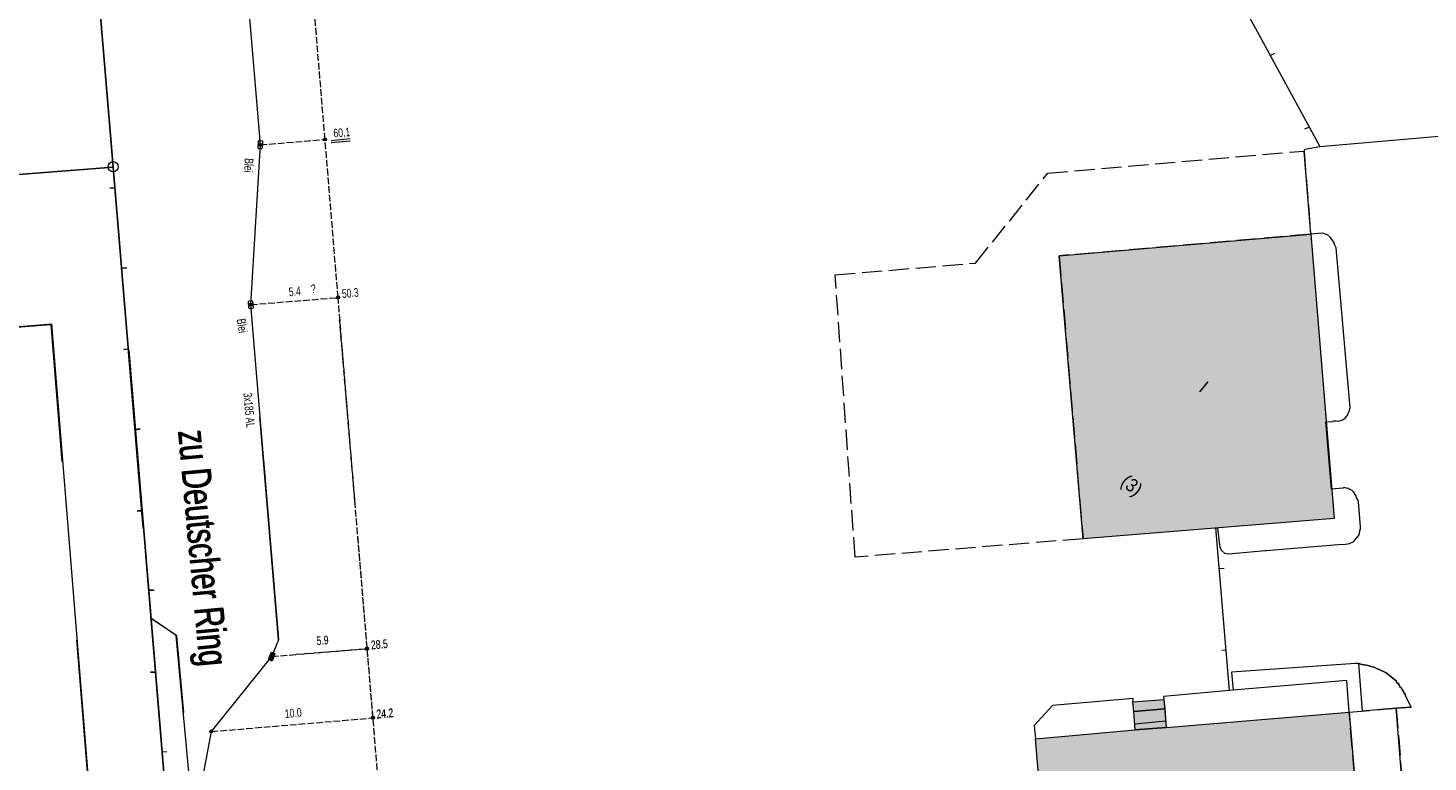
# Model space of a CAD drawing. Header units: metres. Extents: x -740 to 758, y -633 to 854.
# Tile 770 of 1056: x -229 to -143, y 136 to 182. Entities that reach past the tile are written whole.
import ezdxf

# ---------------------------------------------------------------- set-up
doc = ezdxf.new("R2010")
doc.units = ezdxf.units.M
doc.header["$MEASUREMENT"] = 0
doc.linetypes.add('1248_416', pattern=[1.664, 1.248, -0.416])
doc.linetypes.add('416_125', pattern=[0.5408, 0.416, -0.1248])
for name, color, linetype in [('Gis.LOVION', 7, 'Continuous'), ('Grundkarte.LOVION', 7, 'Continuous'), ('Grundkarte_Text.LOVION', 7, 'Continuous'), ('Strom.LOVION', 7, 'Continuous'), ('StromBemass.LOVION', 7, 'Continuous')]:
    doc.layers.add(name, color=color, linetype=linetype)
doc.styles.add('ERSTELLTER_STIL_1', font='arial.ttf')

msp = doc.modelspace()

# ---------------------------------------------------------------- hatches: boundary and pattern name
at = {"layer": 'Grundkarte.LOVION', "linetype": 'Continuous', "lineweight": 18}
for color, points in [(9, [(-163.979, 150.063), (-148.466, 151.313), (-149.917, 168.875), (-165.451, 167.534)]), (254, [(-158.933, 139.561), (-158.99, 140.147), (-160.896, 139.99), (-160.839, 139.404)]), (9, [(-180.476, 116.559), (-143.067, 85.813), (-145.717, 117.445), (-145.81, 118.707), (-145.828, 118.883), (-147.533, 139.346), (-158.85, 138.417), (-160.756, 138.26), (-166.91, 137.717), (-165.256, 117.781)]), (254, [(-158.85, 138.417), (-158.933, 139.561), (-160.839, 139.404), (-160.756, 138.26)])]:
    msp.add_hatch(color=color, dxfattribs=at).paths.add_polyline_path(points)
at = {"layer": 'Strom.LOVION', "linetype": 'Continuous', "lineweight": 13}
msp.add_hatch(color=7, dxfattribs=at).paths.add_polyline_path([(-214.117, 143.012), (-214.261, 142.673), (-214.252, 142.585), (-214.223, 142.588), (-214.114, 142.525), (-214.055, 142.531), (-214.029, 142.563), (-213.9, 142.915), (-213.887, 142.931), (-213.89, 142.96), (-213.938, 143), (-214.045, 143.034), (-214.061, 143.047), (-214.12, 143.041)])
at = {"layer": 'StromBemass.LOVION', "linetype": 'Continuous', "lineweight": 13}
for points in [[(-210.726, 174.667), (-210.72, 174.676), (-210.714, 174.686), (-210.71, 174.697), (-210.707, 174.708), (-210.706, 174.72), (-210.706, 174.731), (-210.707, 174.743), (-210.71, 174.754), (-210.714, 174.765), (-210.72, 174.775), (-210.727, 174.785), (-210.735, 174.793), (-210.744, 174.8), (-210.754, 174.807), (-210.764, 174.812), (-210.775, 174.815), (-210.787, 174.817), (-210.798, 174.818), (-210.81, 174.817), (-210.821, 174.815), (-210.832, 174.811), (-210.843, 174.806), (-210.853, 174.8), (-210.862, 174.793), (-210.869, 174.784), (-210.876, 174.775), (-210.882, 174.765), (-210.886, 174.754), (-210.889, 174.742), (-210.89, 174.731), (-210.89, 174.719), (-210.889, 174.708), (-210.886, 174.696), (-210.882, 174.686), (-210.876, 174.676), (-210.869, 174.666), (-210.861, 174.658), (-210.852, 174.65), (-210.842, 174.644), (-210.832, 174.639), (-210.821, 174.636), (-210.809, 174.634), (-210.798, 174.633), (-210.786, 174.634), (-210.775, 174.636), (-210.764, 174.639), (-210.753, 174.644), (-210.743, 174.651), (-210.734, 174.658)], [(-214.714, 174.334), (-214.707, 174.344), (-214.701, 174.354), (-214.697, 174.365), (-214.694, 174.377), (-214.692, 174.389), (-214.692, 174.401), (-214.694, 174.412), (-214.697, 174.424), (-214.701, 174.435), (-214.707, 174.445), (-214.714, 174.455), (-214.722, 174.464), (-214.731, 174.471), (-214.741, 174.477), (-214.752, 174.483), (-214.763, 174.486), (-214.775, 174.488), (-214.787, 174.489), (-214.799, 174.488), (-214.81, 174.486), (-214.822, 174.482), (-214.832, 174.477), (-214.842, 174.471), (-214.852, 174.463), (-214.86, 174.454), (-214.867, 174.445), (-214.872, 174.434), (-214.877, 174.423), (-214.88, 174.412), (-214.881, 174.4), (-214.881, 174.388), (-214.879, 174.376), (-214.876, 174.365), (-214.872, 174.354), (-214.866, 174.343), (-214.859, 174.334), (-214.851, 174.325), (-214.842, 174.318), (-214.832, 174.311), (-214.821, 174.306), (-214.81, 174.303), (-214.798, 174.301), (-214.786, 174.3), (-214.774, 174.301), (-214.763, 174.303), (-214.751, 174.307), (-214.741, 174.312), (-214.731, 174.318), (-214.722, 174.326)], [(-215.297, 164.459), (-215.29, 164.469), (-215.285, 164.479), (-215.28, 164.49), (-215.277, 164.501), (-215.276, 164.513), (-215.276, 164.525), (-215.278, 164.536), (-215.281, 164.548), (-215.285, 164.558), (-215.291, 164.569), (-215.297, 164.578), (-215.305, 164.587), (-215.315, 164.594), (-215.324, 164.6), (-215.335, 164.605), (-215.346, 164.609), (-215.358, 164.611), (-215.369, 164.612), (-215.381, 164.611), (-215.393, 164.609), (-215.404, 164.605), (-215.414, 164.6), (-215.424, 164.594), (-215.433, 164.586), (-215.441, 164.578), (-215.448, 164.568), (-215.453, 164.558), (-215.458, 164.547), (-215.461, 164.536), (-215.462, 164.524), (-215.462, 164.512), (-215.461, 164.501), (-215.458, 164.489), (-215.453, 164.479), (-215.448, 164.468), (-215.441, 164.459), (-215.433, 164.45), (-215.424, 164.443), (-215.414, 164.437), (-215.403, 164.432), (-215.392, 164.428), (-215.38, 164.426), (-215.369, 164.425), (-215.357, 164.426), (-215.346, 164.428), (-215.334, 164.432), (-215.324, 164.437), (-215.314, 164.443), (-215.305, 164.451)], [(-209.912, 164.912), (-209.905, 164.921), (-209.9, 164.931), (-209.895, 164.942), (-209.893, 164.954), (-209.891, 164.965), (-209.891, 164.977), (-209.893, 164.989), (-209.896, 165), (-209.9, 165.011), (-209.906, 165.021), (-209.913, 165.031), (-209.921, 165.039), (-209.93, 165.047), (-209.94, 165.053), (-209.95, 165.058), (-209.961, 165.061), (-209.973, 165.064), (-209.985, 165.064), (-209.996, 165.064), (-210.008, 165.061), (-210.019, 165.058), (-210.03, 165.053), (-210.04, 165.046), (-210.049, 165.039), (-210.057, 165.03), (-210.063, 165.021), (-210.069, 165.01), (-210.073, 164.999), (-210.076, 164.988), (-210.078, 164.976), (-210.078, 164.965), (-210.076, 164.953), (-210.073, 164.942), (-210.069, 164.931), (-210.063, 164.921), (-210.056, 164.911), (-210.048, 164.903), (-210.039, 164.895), (-210.029, 164.889), (-210.018, 164.884), (-210.007, 164.88), (-209.996, 164.878), (-209.984, 164.878), (-209.972, 164.878), (-209.961, 164.881), (-209.95, 164.884), (-209.939, 164.889), (-209.929, 164.896), (-209.92, 164.903)], [(-214.005, 142.726), (-213.998, 142.735), (-213.992, 142.746), (-213.988, 142.757), (-213.985, 142.768), (-213.984, 142.78), (-213.984, 142.792), (-213.985, 142.803), (-213.988, 142.815), (-213.992, 142.826), (-213.998, 142.836), (-214.005, 142.846), (-214.013, 142.854), (-214.022, 142.862), (-214.032, 142.868), (-214.043, 142.873), (-214.054, 142.877), (-214.066, 142.879), (-214.078, 142.88), (-214.09, 142.879), (-214.101, 142.877), (-214.112, 142.873), (-214.123, 142.868), (-214.133, 142.862), (-214.142, 142.854), (-214.15, 142.845), (-214.157, 142.836), (-214.163, 142.825), (-214.167, 142.814), (-214.17, 142.803), (-214.172, 142.791), (-214.171, 142.779), (-214.17, 142.768), (-214.167, 142.756), (-214.163, 142.745), (-214.157, 142.735), (-214.15, 142.725), (-214.142, 142.717), (-214.133, 142.709), (-214.123, 142.703), (-214.112, 142.698), (-214.101, 142.694), (-214.089, 142.692), (-214.077, 142.691), (-214.065, 142.692), (-214.054, 142.694), (-214.043, 142.698), (-214.032, 142.703), (-214.022, 142.71), (-214.013, 142.717)], [(-208.133, 143.212), (-208.126, 143.222), (-208.12, 143.232), (-208.116, 143.243), (-208.113, 143.255), (-208.111, 143.267), (-208.111, 143.278), (-208.113, 143.29), (-208.116, 143.302), (-208.12, 143.313), (-208.126, 143.323), (-208.133, 143.333), (-208.141, 143.342), (-208.151, 143.349), (-208.161, 143.356), (-208.172, 143.361), (-208.183, 143.364), (-208.195, 143.366), (-208.207, 143.367), (-208.218, 143.366), (-208.23, 143.364), (-208.242, 143.36), (-208.252, 143.355), (-208.262, 143.349), (-208.272, 143.341), (-208.28, 143.333), (-208.287, 143.323), (-208.292, 143.312), (-208.297, 143.301), (-208.3, 143.29), (-208.301, 143.278), (-208.301, 143.266), (-208.3, 143.254), (-208.297, 143.243), (-208.292, 143.231), (-208.286, 143.221), (-208.279, 143.211), (-208.271, 143.203), (-208.262, 143.195), (-208.252, 143.189), (-208.241, 143.184), (-208.23, 143.18), (-208.218, 143.178), (-208.206, 143.177), (-208.194, 143.178), (-208.182, 143.18), (-208.171, 143.184), (-208.16, 143.189), (-208.15, 143.195), (-208.141, 143.203)], [(-208.122, 143.232), (-208.115, 143.241), (-208.109, 143.251), (-208.105, 143.262), (-208.102, 143.274), (-208.101, 143.285), (-208.101, 143.297), (-208.102, 143.308), (-208.105, 143.32), (-208.109, 143.33), (-208.115, 143.341), (-208.122, 143.35), (-208.13, 143.358), (-208.139, 143.366), (-208.149, 143.372), (-208.159, 143.377), (-208.17, 143.381), (-208.182, 143.383), (-208.194, 143.383), (-208.205, 143.383), (-208.217, 143.38), (-208.228, 143.377), (-208.238, 143.372), (-208.248, 143.366), (-208.257, 143.358), (-208.265, 143.35), (-208.272, 143.34), (-208.277, 143.33), (-208.281, 143.319), (-208.284, 143.308), (-208.286, 143.296), (-208.286, 143.285), (-208.284, 143.273), (-208.281, 143.262), (-208.277, 143.251), (-208.271, 143.241), (-208.264, 143.231), (-208.256, 143.223), (-208.247, 143.215), (-208.238, 143.209), (-208.227, 143.204), (-208.216, 143.201), (-208.205, 143.199), (-208.193, 143.198), (-208.181, 143.199), (-208.17, 143.201), (-208.159, 143.205), (-208.148, 143.21), (-208.138, 143.216), (-208.13, 143.223)], [(-207.754, 138.956), (-207.747, 138.966), (-207.741, 138.976), (-207.737, 138.987), (-207.734, 138.999), (-207.732, 139.011), (-207.732, 139.023), (-207.734, 139.035), (-207.737, 139.047), (-207.742, 139.058), (-207.747, 139.068), (-207.754, 139.078), (-207.763, 139.087), (-207.772, 139.094), (-207.782, 139.101), (-207.793, 139.106), (-207.804, 139.109), (-207.816, 139.111), (-207.828, 139.112), (-207.84, 139.111), (-207.852, 139.109), (-207.863, 139.105), (-207.874, 139.1), (-207.884, 139.094), (-207.893, 139.086), (-207.902, 139.077), (-207.909, 139.068), (-207.914, 139.057), (-207.919, 139.046), (-207.922, 139.034), (-207.923, 139.022), (-207.923, 139.01), (-207.921, 138.999), (-207.918, 138.987), (-207.914, 138.976), (-207.908, 138.965), (-207.901, 138.956), (-207.893, 138.947), (-207.884, 138.939), (-207.873, 138.933), (-207.863, 138.928), (-207.851, 138.924), (-207.839, 138.922), (-207.827, 138.921), (-207.815, 138.922), (-207.804, 138.924), (-207.792, 138.928), (-207.781, 138.933), (-207.771, 138.94), (-207.762, 138.947)], [(-217.731, 138.112), (-217.725, 138.122), (-217.719, 138.132), (-217.715, 138.143), (-217.712, 138.155), (-217.71, 138.167), (-217.71, 138.178), (-217.712, 138.19), (-217.715, 138.202), (-217.719, 138.213), (-217.725, 138.223), (-217.732, 138.233), (-217.74, 138.241), (-217.749, 138.249), (-217.759, 138.255), (-217.77, 138.26), (-217.781, 138.264), (-217.793, 138.266), (-217.805, 138.267), (-217.817, 138.266), (-217.828, 138.264), (-217.84, 138.26), (-217.85, 138.255), (-217.86, 138.248), (-217.869, 138.241), (-217.877, 138.232), (-217.884, 138.223), (-217.89, 138.212), (-217.894, 138.201), (-217.897, 138.19), (-217.899, 138.178), (-217.899, 138.166), (-217.897, 138.154), (-217.894, 138.143), (-217.89, 138.132), (-217.884, 138.121), (-217.877, 138.112), (-217.869, 138.103), (-217.86, 138.096), (-217.85, 138.089), (-217.839, 138.084), (-217.828, 138.081), (-217.816, 138.078), (-217.804, 138.078), (-217.792, 138.079), (-217.781, 138.081), (-217.769, 138.084), (-217.759, 138.09), (-217.749, 138.096), (-217.74, 138.104)]]:
    msp.add_hatch(color=7, dxfattribs=at).paths.add_polyline_path(points)

# ---------------------------------------------------------------- linework, layer by layer
at = {"layer": 'Grundkarte.LOVION', "color": 253, "linetype": 'Continuous', "lineweight": 18}
for points in [[(-325.539, 235.782), (-308.524, 234.667), (-307.421, 221.268), (-307.413, 220.885), (-307.421, 221.268), (-308.524, 234.667), (-310.218, 256.521), (-311.188, 269.165), (-305.736, 267.215), (-287.422, 260.671), (-252.082, 249.88), (-229.912, 245.013), (-223.878, 173.014), (-246.993, 171.227)], [(-246.993, 171.227), (-223.878, 173.014), (-222.021, 150.704), (-223.878, 173.014), (-229.912, 245.013), (-213.269, 241.35), (-195.814, 235.136), (-156.128, 216.465)], [(-143, 118.982), (-144.632, 139.6), (-143.721, 139.659), (-144.056, 140.366), (-144.094, 140.45), (-144.164, 140.562), (-144.202, 140.647), (-144.272, 140.758), (-144.31, 140.843), (-144.406, 140.922), (-144.444, 141.007), (-144.514, 141.119), (-144.61, 141.198), (-144.648, 141.283), (-145.259, 141.785), (-145.724, 142.005), (-145.847, 142.052), (-146.002, 142.126), (-146.183, 142.167), (-146.306, 142.214), (-146.487, 142.256), (-146.636, 142.271), (-146.818, 142.312), (-146.941, 142.359), (-147.148, 142.369), (-154.81, 141.826), (-154.701, 140.714), (-154.935, 140.691), (-155.77, 150.747), (-155.68, 150.726), (-155.533, 149.529), (-155.425, 149.333), (-155.232, 149.174), (-154.992, 149.138), (-152.735, 149.329), (-152.677, 149.335), (-148.221, 149.712), (-147.779, 149.725), (-147.518, 149.78), (-147.264, 149.894), (-146.92, 150.312), (-146.899, 150.403), (-146.885, 150.552), (-146.837, 150.675), (-146.849, 150.792), (-146.971, 152.346), (-147.015, 152.49), (-147.085, 152.601), (-147.128, 152.745), (-147.268, 152.967), (-147.365, 153.047), (-147.488, 153.094), (-147.584, 153.173), (-147.733, 153.188), (-147.856, 153.235), (-147.941, 153.197), (-148.644, 153.128), (-148.992, 157.291), (-148.758, 157.314), (-148.667, 157.294), (-148.55, 157.305), (-148.465, 157.343), (-148.348, 157.354), (-148.257, 157.334), (-148.14, 157.345), (-147.996, 157.389), (-147.774, 157.529), (-147.641, 157.689), (-147.547, 157.935), (-147.479, 158.149), (-148.356, 168.023), (-148.432, 168.193), (-148.476, 168.337), (-148.686, 168.671), (-148.878, 168.829), (-149.124, 168.923), (-149.215, 168.944), (-149.917, 168.875), (-150.33, 174.007), (-150.283, 174.13), (-149.352, 174.28), (-132.999, 175.702)], [(-220.912, 137.639), (-222.914, 161.739)], [(-222.914, 161.739), (-220.912, 137.639)]]:
    msp.add_lwpolyline(points, dxfattribs=at)
at = {"layer": 'Grundkarte.LOVION', "color": 8, "linetype": 'Continuous', "lineweight": 18}
for points in [[(-246.993, 171.227), (-223.878, 173.014), (-222.021, 150.704), (-223.878, 173.014), (-229.912, 245.013), (-213.269, 241.35), (-195.814, 235.136), (-156.128, 216.465)], [(-229.912, 245.013), (-223.878, 173.014), (-246.993, 171.227)], [(-159.584, 193.082), (-149.352, 174.28)], [(-152.161, 180.035), (-152.442, 179.889)], [(-150.287, 175.371), (-150.032, 175.485)], [(-222.021, 150.704), (-223.878, 173.014)], [(-224.077, 171.724), (-223.752, 171.726)], [(-223.031, 166.772), (-223.356, 166.77)], [(-289.413, 131.799), (-290.977, 158.069), (-241.666, 162.181), (-227.681, 163.341), (-225.191, 132.433)], [(-236.516, 162.616), (-227.716, 163.299), (-227.035, 154.824)], [(-223.22, 161.759), (-222.928, 161.787)], [(-223.212, 161.768), (-222.978, 161.791)], [(-220.912, 137.639), (-222.914, 161.739)], [(-220.912, 137.639), (-222.914, 161.739)], [(-222.914, 161.739), (-220.912, 137.639)], [(-222.233, 156.801), (-222.526, 156.772)], [(-222.199, 156.843), (-222.492, 156.814)], [(-222.391, 151.761), (-222.098, 151.79)], [(-222.356, 151.803), (-222.063, 151.832)], [(-154.935, 140.691), (-155.77, 150.747)], [(-215.428, 117.732), (-220.517, 132.899), (-221.857, 149.024)], [(-155.258, 148.226), (-155.551, 148.197)], [(-221.385, 146.912), (-221.677, 146.884)], [(-221.343, 146.878), (-221.635, 146.849)], [(-212.118, 109.573), (-213.636, 127.513), (-210.735, 127.767), (-211.268, 134.128), (-218.007, 133.529), (-218.714, 134.11), (-218.919, 134.385), (-219.171, 135.454), (-219.986, 144.093), (-221.538, 145.153)], [(-219.512, 139.343), (-219.944, 144.059), (-221.496, 145.119)], [(-226.136, 143.817), (-225.025, 130.035)], [(-155.415, 143.186), (-155.123, 143.214)], [(-221.569, 141.84), (-221.276, 141.869)], [(-221.559, 141.832), (-221.234, 141.834)], [(-147.533, 139.346), (-147.695, 141.31), (-154.701, 140.714), (-154.935, 140.691), (-159.007, 140.322), (-158.99, 140.147), (-158.85, 138.417)], [(-160.896, 139.99), (-160.887, 140.198), (-165.869, 139.77), (-166.99, 138.537), (-166.91, 137.717)], [(-180.476, 116.559), (-165.256, 117.781), (-166.91, 137.717), (-160.756, 138.26), (-158.85, 138.417), (-147.533, 139.346), (-145.828, 118.883), (-145.81, 118.707), (-145.717, 117.445), (-143.067, 85.813)], [(-160.839, 139.404), (-158.933, 139.561)], [(-220.555, 136.915), (-220.848, 136.886)]]:
    msp.add_lwpolyline(points, dxfattribs=at)
at = {"layer": 'Grundkarte.LOVION', "color": 8, "linetype": '1248_416', "lineweight": 18}
for points in [[(-163.979, 150.063), (-178.055, 148.923), (-179.286, 166.359), (-170.609, 167.089), (-166.157, 172.637), (-150.33, 174.007), (-149.917, 168.875), (-165.451, 167.534)], [(-143, 118.982), (-145.81, 118.707), (-145.828, 118.883), (-147.533, 139.346), (-144.632, 139.6)]]:
    msp.add_lwpolyline(points, close=True, dxfattribs=at)
at = {"layer": 'Grundkarte.LOVION', "color": 8, "linetype": 'Continuous', "lineweight": 18}
for points in [[(-163.979, 150.063), (-165.451, 167.534), (-149.917, 168.875), (-148.466, 151.313)], [(-215.428, 117.732), (-210.543, 55.669), (-208.136, 55.845), (-143.025, 61.295), (-141.003, 61.463), (-140.912, 61.443), (-127.765, 42.453), (-127.327, 36.762), (-120.179, -54.783), (-127.327, 36.762), (-127.765, 42.453), (-140.912, 61.443), (-141.003, 61.463), (-143.025, 61.295), (-208.136, 55.845), (-210.543, 55.669), (-215.428, 117.732), (-220.517, 132.899), (-221.857, 149.024), (-220.517, 132.899)], [(-146.713, 139.426), (-146.941, 142.359), (-146.818, 142.312), (-146.636, 142.271), (-146.487, 142.256), (-146.306, 142.214), (-146.183, 142.167), (-146.002, 142.126), (-145.847, 142.052), (-145.724, 142.005), (-145.259, 141.785), (-144.648, 141.283), (-144.61, 141.198), (-144.514, 141.119), (-144.444, 141.007), (-144.406, 140.922), (-144.31, 140.843), (-144.272, 140.758), (-144.202, 140.647), (-144.164, 140.562), (-144.094, 140.45), (-144.056, 140.366), (-143.721, 139.659), (-144.632, 139.6)]]:
    msp.add_lwpolyline(points, close=True, dxfattribs=at)
at = {"layer": 'Grundkarte.LOVION', "color": 253, "linetype": 'Continuous', "lineweight": 18}
msp.add_lwpolyline([(-215.428, 117.732), (-210.543, 55.669), (-208.136, 55.845), (-143.025, 61.295), (-141.003, 61.463), (-140.912, 61.443), (-127.765, 42.453), (-127.327, 36.762), (-120.179, -54.783), (-127.327, 36.762), (-127.765, 42.453), (-140.912, 61.443), (-141.003, 61.463), (-143.025, 61.295), (-208.136, 55.845), (-210.543, 55.669), (-215.428, 117.732), (-220.517, 132.899), (-221.857, 149.024), (-220.517, 132.899)], close=True, dxfattribs=at)
at = {"layer": 'Grundkarte.LOVION', "color": 251, "linetype": 'Continuous', "lineweight": 13}
for points in [[(-158.933, 139.561), (-160.839, 139.404), (-160.896, 139.99), (-158.99, 140.147)], [(-158.85, 138.417), (-160.756, 138.26), (-160.839, 139.404), (-158.933, 139.561)]]:
    msp.add_lwpolyline(points, close=True, dxfattribs=at)
msp.add_lwpolyline([(-160.764, 138.643), (-158.891, 138.826)], dxfattribs=at)
at = {"layer": 'Grundkarte.LOVION', "color": 9, "linetype": 'Continuous', "lineweight": 18}
msp.add_circle((-223.874, 173.038), 0.314, dxfattribs=at)
at = {"layer": 'Strom.LOVION', "color": 1, "linetype": 'Continuous', "lineweight": 18}
for points in [[(-213.852, 146.197), (-215.377, 164.52), (-214.776, 174.392), (-216.249, 192.026), (-216.531, 195.515)], [(-213.659, 143.831), (-214.813, 157.595)], [(-208.441, 84.204), (-210.115, 106.015), (-210.252, 107.716), (-211.239, 108.743), (-212.27, 109.159), (-218.459, 127.869), (-218.824, 129.946), (-218.845, 132.575), (-217.81, 138.159), (-214.081, 142.794), (-213.651, 143.841), (-214.571, 154.908)], [(-213.844, 146.207), (-214.577, 154.913)]]:
    msp.add_lwpolyline(points, dxfattribs=at)
at = {"layer": 'Strom.LOVION', "color": 7, "linetype": 'Continuous', "lineweight": 13}
for points in [[(-214.9, 174.601), (-214.86, 174.65), (-214.831, 174.652), (-214.711, 174.635), (-214.682, 174.637), (-214.65, 174.611), (-214.647, 174.582), (-214.668, 174.195), (-214.721, 174.131), (-214.737, 174.144), (-214.87, 174.146), (-214.918, 174.186), (-214.921, 174.215)], [(-215.512, 164.685), (-215.515, 164.714), (-215.475, 164.762), (-215.459, 164.749), (-215.329, 164.776), (-215.312, 164.763), (-215.283, 164.766), (-215.28, 164.737), (-215.264, 164.724), (-215.224, 164.314), (-215.251, 164.282), (-215.456, 164.262), (-215.458, 164.291), (-215.491, 164.317)], [(-214.117, 143.012), (-214.12, 143.041), (-214.061, 143.047), (-214.045, 143.034), (-213.938, 143), (-213.89, 142.96), (-213.887, 142.931), (-213.9, 142.915), (-214.029, 142.563), (-214.055, 142.531), (-214.114, 142.525), (-214.223, 142.588), (-214.252, 142.585), (-214.261, 142.673)]]:
    msp.add_lwpolyline(points, close=True, dxfattribs=at)
at = {"layer": 'StromBemass.LOVION', "color": 7, "linetype": '416_125', "lineweight": 13}
for points in [[(-208.926, 152.191), (-209.982, 164.959), (-210.789, 174.722), (-212.544, 195.846), (-214.548, 219.974), (-214.798, 222.98)], [(-214.776, 174.392), (-210.789, 174.722)], [(-215.377, 164.52), (-209.982, 164.959)], [(-207.826, 139.037), (-209.887, 163.589)], [(-212.27, 109.159), (-205.382, 109.744), (-205.83, 114.931), (-207.158, 130.939), (-207.828, 139.001), (-208.754, 150.127)], [(-214.081, 142.794), (-208.188, 143.281)], [(-212.567, 142.933), (-208.196, 143.272)], [(-217.81, 138.159), (-207.828, 139.001)]]:
    msp.add_lwpolyline(points, dxfattribs=at)
at = {"layer": 'StromBemass.LOVION', "color": 7, "linetype": 'Continuous', "lineweight": 13}
for points in [[(-210.413, 174.656), (-209.242, 174.77)], [(-210.401, 174.539), (-209.244, 174.637)]]:
    msp.add_lwpolyline(points, dxfattribs=at)
for centre, radius in [((-210.798, 174.725), 0.0926), ((-214.787, 174.394), 0.0946), ((-215.369, 164.518), 0.0932), ((-209.984, 164.971), 0.0934), ((-214.078, 142.786), 0.0942), ((-208.206, 143.272), 0.095), ((-208.193, 143.291), 0.0927), ((-207.828, 139.017), 0.0955), ((-217.804, 138.172), 0.0945)]:
    msp.add_circle(centre, radius, dxfattribs=at)

# ---------------------------------------------------------------- texts
at = {"layer": 'Gis.LOVION', "color": 44, "linetype": 'Continuous', "lineweight": 18, "attachment_point": 7, "style": 'ERSTELLTER_STIL_1'}
for s, insert, char_height, rotation in [('{\\A1;\\W0.71561x;zu Deutscher Ring}', (-220.418, 156.679), 1.77844, 275.24481), ('{\\A1;\\W0.71561x;zu Deutscher Ring}', (-220.403, 156.629), 1.77844, 275.24481), ('{\\A1;\\W0.71562x;zu Deutscher Ring}', (-220.395, 156.639), 1.77843, 275.24464), ('{\\A1;\\W0.71562x;zu Deutscher Ring}', (-220.369, 156.638), 1.77843, 275.24485)]:
    msp.add_mtext(s, dxfattribs=dict(at, insert=insert, char_height=char_height, rotation=rotation))
at = {"layer": 'Grundkarte_Text.LOVION', "color": 7, "linetype": 'Continuous', "lineweight": 13, "char_height": 0.83073, "attachment_point": 7, "rotation": 320.58413, "style": 'ERSTELLTER_STIL_1'}
for s, insert in [('{\\A1;\\W0.89448x;I}', (-156.891, 159.22)), ('{\\A1;\\W0.89450x;(3)}', (-161.871, 153.263))]:
    msp.add_mtext(s, dxfattribs=dict(at, insert=insert))
at = {"layer": 'Strom.LOVION', "color": 1, "linetype": 'Continuous', "lineweight": 18, "attachment_point": 7, "style": 'ERSTELLTER_STIL_1'}
for s, insert, char_height, rotation in [('{\\A1;\\W0.71559x;Blei}', (-215.745, 173.583), 0.53354, 266.24525), ('{\\A1;\\W0.71561x;?}', (-211.643, 165.221), 0.53354, 4.24256), ('{\\A1;\\W0.71559x;Blei}', (-216.248, 163.619), 0.53354, 278.24527), ('{\\A1;\\W0.68547x;3x185 AL }', (-215.843, 159.053), 0.53355, 275.24485)]:
    msp.add_mtext(s, dxfattribs=dict(at, insert=insert, char_height=char_height, rotation=rotation))
at = {"layer": 'StromBemass.LOVION', "color": 7, "linetype": 'Continuous', "lineweight": 13, "attachment_point": 7, "style": 'ERSTELLTER_STIL_1'}
for s, insert, char_height, rotation in [('{\\A1;\\W0.71558x;60.1}', (-210.247, 174.827), 0.53355, 5.24418), ('{\\A1;\\W0.71559x;5.4}', (-213.006, 165.025), 0.53355, 5.24274), ('{\\A1;\\W0.71557x;50.3}', (-209.727, 164.918), 0.53355, 5.24415), ('{\\A1;\\W0.71559x;5.9}', (-211.293, 143.478), 0.53355, 5.24274), ('{\\A1;\\W0.71557x;5.9}', (-211.285, 143.488), 0.53355, 5.24415), ('{\\A1;\\W0.71559x;28.5}', (-207.93, 143.217), 0.53354, 5.24281), ('{\\A1;\\W0.71558x;28.5}', (-207.922, 143.227), 0.53355, 5.24274), ('{\\A1;\\W0.71557x;10.0}', (-213.247, 138.982), 0.53355, 5.24415), ('{\\A1;\\W0.71558x;24.2}', (-207.598, 138.952), 0.53354, 5.24422), ('{\\A1;\\W0.71557x;24.2}', (-207.577, 138.978), 0.53355, 5.24415)]:
    msp.add_mtext(s, dxfattribs=dict(at, insert=insert, char_height=char_height, rotation=rotation))

doc.saveas('drawing.dxf')
